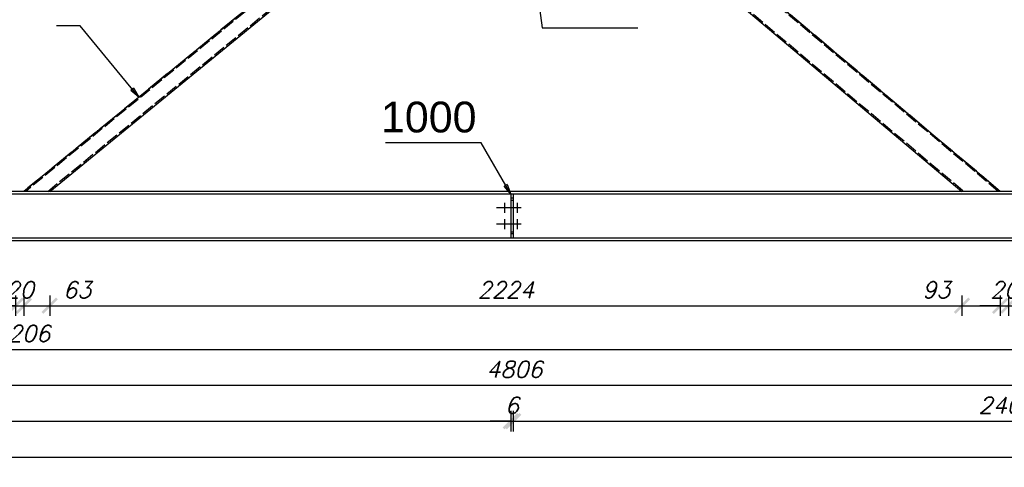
# Model space of a CAD drawing. Header units: millimetres. Extents: x 1814 to 94182, y 11562 to 49454.
# Tile 389 of 656: x 19035 to 19275, y 28728 to 28837. Entities that reach past the tile are written whole.
import ezdxf

# ---------------------------------------------------------------- set-up
doc = ezdxf.new("R2010")
doc.units = ezdxf.units.MM
doc.linetypes.add('ACAD_ISO02W100', pattern=[15, 12, -3])
doc.linetypes.add('ACAD_ISO04W100', pattern=[30, 24, -3, 0, -3])
doc.layers.add('wymiar', color=135, linetype='Continuous', lineweight=9)
doc.styles.add('ARIAL', font='arial.ttf')
doc.styles.add('WYMIARY', font='simplex.shx', dxfattribs={"oblique": 15})
doc.dimstyles.new('1-25', dxfattribs={"dimscale": 25, "dimtxt": 0.16, "dimasz": 0.2, "dimexe": 0.1, "dimexo": 0.1, "dimgap": 0.075, "dimtad": 1, "dimdec": 0, "dimlfac": 10, "dimrnd": 0.01, "dimzin": 9, "dimtxsty": 'WYMIARY', "dimblk": 'ARCHTICK', "dimcen": 0.2, "dimdle": 0.15, "dimadec": 1, "dimazin": 1, "dimtfac": 1, "dimtdec": 0, "dimtix": 1, "dimtmove": 2, "dimatfit": 3, "dimldrblk": 'ARCHTICK', "dimfxl": 0, "dimarcsym": 0})

# ---------------------------------------------------------------- blocks, each defined once
blk = doc.blocks.new('_ARCHTICK')
at = {"color": 0, "linetype": 'ByBlock', "lineweight": -2}
blk.add_solid([(0.398, 0.309), (0.309, 0.398), (-0.309, -0.398), (-0.398, -0.309)], dxfattribs=at)
blk = doc.blocks.new('*D865')
at = {"layer": 'Defpoints', "color": 0}
for p in [(19027.79, 28795.44), (19034.31, 28795.44), (19034.31, 28767.55)]:
    blk.add_point(p, dxfattribs=at)
at = {"layer": 'wymiar', "color": 0, "lineweight": -2}
for p, q in [((19027.79, 28770.05), (19027.79, 28765.05)), ((19034.31, 28770.05), (19034.31, 28765.05)), ((19024.04, 28767.55), (19038.06, 28767.55))]:
    blk.add_line(p, q, dxfattribs=at)
at = {"layer": 'wymiar', "color": 0, "lineweight": -2, "xscale": 5, "yscale": 5, "zscale": 5, "rotation": 180}
blk.add_blockref('_ARCHTICK', (19027.79, 28767.55), dxfattribs=at)
at = {"layer": 'wymiar', "color": 0, "lineweight": -2, "xscale": 5, "yscale": 5, "zscale": 5}
blk.add_blockref('_ARCHTICK', (19034.31, 28767.55), dxfattribs=at)
at = {"layer": 'wymiar', "color": 0, "insert": (19022.94, 28771.42), "char_height": 4, "attachment_point": 5, "style": 'WYMIARY'}
blk.add_mtext('65', dxfattribs=at)
blk = doc.blocks.new('*D866')
at = {"layer": 'Defpoints', "color": 0}
for p in [(19034.31, 28795.44), (19036.31, 28795.44), (19036.31, 28767.55)]:
    blk.add_point(p, dxfattribs=at)
at = {"layer": 'wymiar', "color": 0, "lineweight": -2}
for p, q in [((19034.31, 28770.05), (19034.31, 28765.05)), ((19036.31, 28770.05), (19036.31, 28765.05)), ((19034.31, 28767.55), (19029.31, 28767.55)), ((19034.31, 28767.55), (19036.31, 28767.55)), ((19036.31, 28767.55), (19041.31, 28767.55))]:
    blk.add_line(p, q, dxfattribs=at)
at = {"layer": 'wymiar', "color": 0, "lineweight": -2, "xscale": 5, "yscale": 5, "zscale": 5}
blk.add_blockref('_ARCHTICK', (19034.31, 28767.55), dxfattribs=at)
at = {"layer": 'wymiar', "color": 0, "lineweight": -2, "xscale": 5, "yscale": 5, "zscale": 5, "rotation": 180}
blk.add_blockref('_ARCHTICK', (19036.31, 28767.55), dxfattribs=at)
at = {"layer": 'wymiar', "color": 0, "insert": (19035.31, 28771.42), "char_height": 4, "attachment_point": 5, "style": 'WYMIARY'}
blk.add_mtext('20', dxfattribs=at)
blk = doc.blocks.new('*D841')
at = {"layer": 'Defpoints', "color": 0}
for p in [(19036.31, 28795.44), (19042.63, 28795.44), (19042.63, 28767.55)]:
    blk.add_point(p, dxfattribs=at)
at = {"layer": 'wymiar', "color": 0, "lineweight": -2}
for p, q in [((19036.31, 28770.05), (19036.31, 28765.05)), ((19042.63, 28770.05), (19042.63, 28765.05)), ((19032.56, 28767.55), (19046.38, 28767.55))]:
    blk.add_line(p, q, dxfattribs=at)
at = {"layer": 'wymiar', "color": 0, "lineweight": -2, "xscale": 5, "yscale": 5, "zscale": 5, "rotation": 180}
blk.add_blockref('_ARCHTICK', (19036.31, 28767.55), dxfattribs=at)
at = {"layer": 'wymiar', "color": 0, "lineweight": -2, "xscale": 5, "yscale": 5, "zscale": 5}
blk.add_blockref('_ARCHTICK', (19042.63, 28767.55), dxfattribs=at)
at = {"layer": 'wymiar', "color": 0, "insert": (19049.32, 28771.42), "char_height": 4, "attachment_point": 5, "style": 'WYMIARY'}
blk.add_mtext('63', dxfattribs=at)
blk = doc.blocks.new('*D842')
at = {"layer": 'Defpoints', "color": 0}
for p in [(19042.63, 28795.44), (19264.99, 28795.44), (19264.99, 28767.55)]:
    blk.add_point(p, dxfattribs=at)
at = {"layer": 'wymiar', "color": 0, "lineweight": -2}
for p, q in [((19042.63, 28770.05), (19042.63, 28765.05)), ((19264.99, 28770.05), (19264.99, 28765.05)), ((19038.88, 28767.55), (19268.74, 28767.55))]:
    blk.add_line(p, q, dxfattribs=at)
at = {"layer": 'wymiar', "color": 0, "lineweight": -2, "xscale": 5, "yscale": 5, "zscale": 5, "rotation": 180}
blk.add_blockref('_ARCHTICK', (19042.63, 28767.55), dxfattribs=at)
at = {"layer": 'wymiar', "color": 0, "lineweight": -2, "xscale": 5, "yscale": 5, "zscale": 5}
blk.add_blockref('_ARCHTICK', (19264.99, 28767.55), dxfattribs=at)
at = {"layer": 'wymiar', "color": 0, "insert": (19153.81, 28771.42), "char_height": 4, "attachment_point": 5, "style": 'WYMIARY'}
blk.add_mtext('2224', dxfattribs=at)
blk = doc.blocks.new('*D843')
at = {"layer": 'Defpoints', "color": 0}
for p in [(19264.99, 28795.44), (19274.31, 28795.44), (19274.31, 28767.55)]:
    blk.add_point(p, dxfattribs=at)
at = {"layer": 'wymiar', "color": 0, "lineweight": -2}
for p, q in [((19264.99, 28770.05), (19264.99, 28765.05)), ((19274.31, 28770.05), (19274.31, 28765.05)), ((19261.24, 28767.55), (19278.06, 28767.55))]:
    blk.add_line(p, q, dxfattribs=at)
at = {"layer": 'wymiar', "color": 0, "lineweight": -2, "xscale": 5, "yscale": 5, "zscale": 5, "rotation": 180}
blk.add_blockref('_ARCHTICK', (19264.99, 28767.55), dxfattribs=at)
at = {"layer": 'wymiar', "color": 0, "lineweight": -2, "xscale": 5, "yscale": 5, "zscale": 5}
blk.add_blockref('_ARCHTICK', (19274.31, 28767.55), dxfattribs=at)
at = {"layer": 'wymiar', "color": 0, "insert": (19258.74, 28771.42), "char_height": 4, "attachment_point": 5, "style": 'WYMIARY'}
blk.add_mtext('93', dxfattribs=at)
blk = doc.blocks.new('*D844')
at = {"layer": 'Defpoints', "color": 0}
for p in [(19274.31, 28795.44), (19276.31, 28795.44), (19276.31, 28767.55)]:
    blk.add_point(p, dxfattribs=at)
at = {"layer": 'wymiar', "color": 0, "lineweight": -2}
for p, q in [((19274.31, 28770.05), (19274.31, 28765.05)), ((19276.31, 28770.05), (19276.31, 28765.05)), ((19274.31, 28767.55), (19269.31, 28767.55)), ((19274.31, 28767.55), (19276.31, 28767.55)), ((19276.31, 28767.55), (19281.31, 28767.55))]:
    blk.add_line(p, q, dxfattribs=at)
at = {"layer": 'wymiar', "color": 0, "lineweight": -2, "xscale": 5, "yscale": 5, "zscale": 5}
blk.add_blockref('_ARCHTICK', (19274.31, 28767.55), dxfattribs=at)
at = {"layer": 'wymiar', "color": 0, "lineweight": -2, "xscale": 5, "yscale": 5, "zscale": 5, "rotation": 180}
blk.add_blockref('_ARCHTICK', (19276.31, 28767.55), dxfattribs=at)
at = {"layer": 'wymiar', "color": 0, "insert": (19275.31, 28771.42), "char_height": 4, "attachment_point": 5, "style": 'WYMIARY'}
blk.add_mtext('20', dxfattribs=at)
blk = doc.blocks.new('*D845')
at = {"layer": 'Defpoints', "color": 0}
for p in [(19276.31, 28795.44), (19285.05, 28795.44), (19285.05, 28767.55)]:
    blk.add_point(p, dxfattribs=at)
at = {"layer": 'wymiar', "color": 0, "lineweight": -2}
for p, q in [((19276.31, 28770.05), (19276.31, 28765.05)), ((19285.05, 28770.05), (19285.05, 28765.05)), ((19272.56, 28767.55), (19288.8, 28767.55))]:
    blk.add_line(p, q, dxfattribs=at)
at = {"layer": 'wymiar', "color": 0, "lineweight": -2, "xscale": 5, "yscale": 5, "zscale": 5, "rotation": 180}
blk.add_blockref('_ARCHTICK', (19276.31, 28767.55), dxfattribs=at)
at = {"layer": 'wymiar', "color": 0, "lineweight": -2, "xscale": 5, "yscale": 5, "zscale": 5}
blk.add_blockref('_ARCHTICK', (19285.05, 28767.55), dxfattribs=at)
at = {"layer": 'wymiar', "color": 0, "insert": (19291.66, 28771.42), "char_height": 4, "attachment_point": 5, "style": 'WYMIARY'}
blk.add_mtext('87', dxfattribs=at)
blk = doc.blocks.new('*D851')
at = {"layer": 'Defpoints', "color": 0}
for p in [(18434.46, 28783.44), (19155.01, 28784.18), (19155.01, 28739.41)]:
    blk.add_point(p, dxfattribs=at)
at = {"layer": 'wymiar', "color": 0, "lineweight": -2}
for p, q in [((18434.46, 28741.91), (18434.46, 28736.91)), ((19155.01, 28741.91), (19155.01, 28736.91)), ((18430.71, 28739.41), (19158.76, 28739.41))]:
    blk.add_line(p, q, dxfattribs=at)
at = {"layer": 'wymiar', "color": 0, "lineweight": -2, "xscale": 5, "yscale": 5, "zscale": 5, "rotation": 180}
blk.add_blockref('_ARCHTICK', (18434.46, 28739.41), dxfattribs=at)
at = {"layer": 'wymiar', "color": 0, "lineweight": -2, "xscale": 5, "yscale": 5, "zscale": 5}
blk.add_blockref('_ARCHTICK', (19155.01, 28739.41), dxfattribs=at)
at = {"layer": 'wymiar', "color": 0, "insert": (18794.74, 28743.28), "char_height": 4, "attachment_point": 5, "style": 'WYMIARY'}
blk.add_mtext('7206', dxfattribs=at)
blk = doc.blocks.new('*D834')
at = {"layer": 'Defpoints', "color": 0}
for p in [(18434.46, 28783.44), (19396.16, 28783.44), (19396.16, 28730.66)]:
    blk.add_point(p, dxfattribs=at)
at = {"layer": 'wymiar', "color": 0, "lineweight": -2}
for p, q in [((18434.46, 28733.16), (18434.46, 28728.16)), ((19396.16, 28733.16), (19396.16, 28728.16)), ((18430.71, 28730.66), (19399.91, 28730.66))]:
    blk.add_line(p, q, dxfattribs=at)
at = {"layer": 'wymiar', "color": 0, "lineweight": -2, "xscale": 5, "yscale": 5, "zscale": 5, "rotation": 180}
blk.add_blockref('_ARCHTICK', (18434.46, 28730.66), dxfattribs=at)
at = {"layer": 'wymiar', "color": 0, "lineweight": -2, "xscale": 5, "yscale": 5, "zscale": 5}
blk.add_blockref('_ARCHTICK', (19396.16, 28730.66), dxfattribs=at)
at = {"layer": 'wymiar', "color": 0, "insert": (18915.31, 28734.53), "char_height": 4, "attachment_point": 5, "style": 'WYMIARY'}
blk.add_mtext('9617', dxfattribs=at)
blk = doc.blocks.new('*D836')
at = {"layer": 'Defpoints', "color": 0}
for p in [(18675.61, 28784.18), (19396.16, 28783.44), (19396.16, 28756.91)]:
    blk.add_point(p, dxfattribs=at)
at = {"layer": 'wymiar', "color": 0, "lineweight": -2}
for p, q in [((18675.61, 28759.41), (18675.61, 28754.41)), ((19396.16, 28759.41), (19396.16, 28754.41)), ((18671.86, 28756.91), (19399.91, 28756.91))]:
    blk.add_line(p, q, dxfattribs=at)
at = {"layer": 'wymiar', "color": 0, "lineweight": -2, "xscale": 5, "yscale": 5, "zscale": 5, "rotation": 180}
blk.add_blockref('_ARCHTICK', (18675.61, 28756.91), dxfattribs=at)
at = {"layer": 'wymiar', "color": 0, "lineweight": -2, "xscale": 5, "yscale": 5, "zscale": 5}
blk.add_blockref('_ARCHTICK', (19396.16, 28756.91), dxfattribs=at)
at = {"layer": 'wymiar', "color": 0, "insert": (19035.89, 28760.78), "char_height": 4, "attachment_point": 5, "style": 'WYMIARY'}
blk.add_mtext('7206', dxfattribs=at)
blk = doc.blocks.new('*D846')
at = {"layer": 'Defpoints', "color": 0}
for p in [(18915.61, 28784.18), (19396.16, 28783.44), (19396.16, 28748.16)]:
    blk.add_point(p, dxfattribs=at)
at = {"layer": 'wymiar', "color": 0, "lineweight": -2}
for p, q in [((18915.61, 28750.66), (18915.61, 28745.66)), ((19396.16, 28750.66), (19396.16, 28745.66)), ((18911.86, 28748.16), (19399.91, 28748.16))]:
    blk.add_line(p, q, dxfattribs=at)
at = {"layer": 'wymiar', "color": 0, "lineweight": -2, "xscale": 5, "yscale": 5, "zscale": 5, "rotation": 180}
blk.add_blockref('_ARCHTICK', (18915.61, 28748.16), dxfattribs=at)
at = {"layer": 'wymiar', "color": 0, "lineweight": -2, "xscale": 5, "yscale": 5, "zscale": 5}
blk.add_blockref('_ARCHTICK', (19396.16, 28748.16), dxfattribs=at)
at = {"layer": 'wymiar', "color": 0, "insert": (19155.89, 28752.03), "char_height": 4, "attachment_point": 5, "style": 'WYMIARY'}
blk.add_mtext('4806', dxfattribs=at)
blk = doc.blocks.new('*D847')
at = {"layer": 'Defpoints', "color": 0}
for p in [(19155.01, 28784.18), (19155.61, 28784.18), (19155.61, 28739.41)]:
    blk.add_point(p, dxfattribs=at)
at = {"layer": 'wymiar', "color": 0, "lineweight": -2}
for p, q in [((19155.01, 28741.91), (19155.01, 28736.91)), ((19155.61, 28741.91), (19155.61, 28736.91)), ((19155.01, 28739.41), (19150.01, 28739.41)), ((19155.01, 28739.41), (19155.61, 28739.41)), ((19155.61, 28739.41), (19160.61, 28739.41))]:
    blk.add_line(p, q, dxfattribs=at)
at = {"layer": 'wymiar', "color": 0, "lineweight": -2, "xscale": 5, "yscale": 5, "zscale": 5}
blk.add_blockref('_ARCHTICK', (19155.01, 28739.41), dxfattribs=at)
at = {"layer": 'wymiar', "color": 0, "lineweight": -2, "xscale": 5, "yscale": 5, "zscale": 5, "rotation": 180}
blk.add_blockref('_ARCHTICK', (19155.61, 28739.41), dxfattribs=at)
at = {"layer": 'wymiar', "color": 0, "insert": (19155.31, 28743.28), "char_height": 4, "attachment_point": 5, "style": 'WYMIARY'}
blk.add_mtext('6', dxfattribs=at)
blk = doc.blocks.new('*D848')
at = {"layer": 'Defpoints', "color": 0}
for p in [(19155.61, 28784.18), (19396.16, 28783.44), (19396.16, 28739.41)]:
    blk.add_point(p, dxfattribs=at)
at = {"layer": 'wymiar', "color": 0, "lineweight": -2}
for p, q in [((19155.61, 28741.91), (19155.61, 28736.91)), ((19396.16, 28741.91), (19396.16, 28736.91)), ((19151.86, 28739.41), (19399.91, 28739.41))]:
    blk.add_line(p, q, dxfattribs=at)
at = {"layer": 'wymiar', "color": 0, "lineweight": -2, "xscale": 5, "yscale": 5, "zscale": 5, "rotation": 180}
blk.add_blockref('_ARCHTICK', (19155.61, 28739.41), dxfattribs=at)
at = {"layer": 'wymiar', "color": 0, "lineweight": -2, "xscale": 5, "yscale": 5, "zscale": 5}
blk.add_blockref('_ARCHTICK', (19396.16, 28739.41), dxfattribs=at)
at = {"layer": 'wymiar', "color": 0, "insert": (19275.89, 28743.28), "char_height": 4, "attachment_point": 5, "style": 'WYMIARY'}
blk.add_mtext('2406', dxfattribs=at)

msp = doc.modelspace()

# ---------------------------------------------------------------- linework, layer by layer
at = {"color": 145, "linetype": 'Continuous', "ltscale": 0.25}
for p, q in [((19147.811, 28886.739), (19036.311, 28795.437)), ((19042.625, 28795.437), (19154.283, 28886.868)), ((19156.31, 28886.909), (19264.993, 28795.437)), ((19274.311, 28795.437), (19165.411, 28887.091)), ((19396.161, 28795.437), (18434.461, 28795.437)), ((18915.611, 28794.807), (19155.011, 28794.807)), ((19155.011, 28794.807), (19155.611, 28794.807)), ((19155.011, 28794.807), (19155.011, 28794.693)), ((19155.011, 28794.693), (19155.011, 28794.368)), ((19155.011, 28794.368), (19155.011, 28793.881)), ((19155.011, 28793.881), (19155.011, 28793.307)), ((19155.011, 28793.307), (19155.611, 28793.307)), ((19155.011, 28793.307), (19155.011, 28785.567)), ((19155.611, 28794.807), (19155.611, 28794.693)), ((19155.611, 28794.807), (19396.161, 28794.807)), ((19155.611, 28794.693), (19155.611, 28794.368)), ((19155.611, 28794.368), (19155.611, 28793.881)), ((19155.611, 28793.881), (19155.611, 28793.307)), ((19155.611, 28793.307), (19155.611, 28785.567)), ((18434.461, 28783.437), (19396.161, 28783.437)), ((18915.611, 28784.067), (19155.011, 28784.067)), ((19155.011, 28785.567), (19155.611, 28785.567)), ((19155.011, 28785.567), (19155.011, 28784.993)), ((19155.011, 28784.993), (19155.011, 28784.507)), ((19155.011, 28784.507), (19155.011, 28784.182)), ((19155.011, 28784.182), (19155.011, 28784.067)), ((19155.011, 28784.067), (19155.611, 28784.067)), ((19155.611, 28785.567), (19155.611, 28784.993)), ((19155.611, 28784.993), (19155.611, 28784.507)), ((19155.611, 28784.507), (19155.611, 28784.182)), ((19155.611, 28784.182), (19155.611, 28784.067)), ((19155.611, 28784.067), (19396.161, 28784.067))]:
    msp.add_line(p, q, dxfattribs=at)
at = {"color": 10, "linetype": 'ACAD_ISO04W100', "ltscale": 0.25}
for p, q in [((19147.811, 28886.739), (19036.311, 28795.437)), ((19274.311, 28795.437), (19165.411, 28887.091)), ((19157.564, 28791.437), (19151.159, 28791.437)), ((19153.459, 28792.637), (19153.459, 28790.237)), ((19153.459, 28791.437), (19153.459, 28791.437)), ((19156.564, 28792.637), (19156.564, 28790.237)), ((19156.564, 28791.437), (19156.564, 28791.437)), ((19153.459, 28788.637), (19153.459, 28786.237)), ((19156.564, 28788.637), (19156.564, 28786.237)), ((19157.564, 28787.437), (19151.159, 28787.437)), ((19153.459, 28787.437), (19153.459, 28787.437)), ((19156.564, 28787.437), (19156.564, 28787.437)), ((18432.961, 28783.437), (19397.661, 28783.437))]:
    msp.add_line(p, q, dxfattribs=at)
at = {"color": 84, "linetype": 'ACAD_ISO02W100', "ltscale": 0.25}
for p, q in [((19148.297, 28886.748), (19036.785, 28795.437)), ((19042.152, 28795.437), (19153.798, 28886.858)), ((19156.765, 28886.918), (19265.459, 28795.437)), ((19273.845, 28795.437), (19164.956, 28887.082)), ((19155.611, 28793.807), (19155.011, 28793.807)), ((19155.611, 28785.067), (19155.011, 28785.067))]:
    msp.add_line(p, q, dxfattribs=at)
at = {"color": 0, "linetype": 'ByBlock', "lineweight": -2}
for p, q in [((19063.082, 28820.59, -426.676), (19062.437, 28820.062, -426.676)), ((19064.344, 28818.391, -426.676), (19062.437, 28820.062, -426.676)), ((19063.082, 28820.59, -426.676), (19064.344, 28818.391, -426.676)), ((19154.129, 28797.126, -420.456), (19153.406, 28796.712, -420.456)), ((19155.011, 28794.75, -420.456), (19153.406, 28796.712, -420.456)), ((19154.129, 28797.126, -420.456), (19155.011, 28794.75, -420.456))]:
    msp.add_line(p, q, dxfattribs=at)
at = {"color": 7}
for points in [[(19155.61, 28887.582), (19162.704, 28835.296), (19186.012, 28835.296)], [(19064.344, 28818.391), (19050.079, 28835.812), (19044.252, 28835.812)], [(19155.011, 28794.75), (19147.811, 28807.307), (19124.503, 28807.307)]]:
    msp.add_lwpolyline(points, dxfattribs=at)

# ---------------------------------------------------------------- texts
at = {"color": 7, "style": 'ARIAL'}
msp.add_text('1000', height=7.5, dxfattribs=at).set_placement((19123.362, 28809.807))

# ---------------------------------------------------------------- dimensions: what is measured, and where the dimension line sits
at = {"layer": 'wymiar'}
for base, p1, p2, picture, middle in [((19034.311, 28767.546), (19027.794, 28795.437), (19034.311, 28795.437), '*D865', (19022.936, 28771.421)), ((19042.625, 28767.546), (19036.312, 28795.437), (19042.625, 28795.437), '*D841', (19049.324, 28771.421)), ((19274.311, 28767.546), (19264.994, 28795.437), (19274.311, 28795.437), '*D843', (19258.736, 28771.421)), ((19285.046, 28767.546), (19276.311, 28795.437), (19285.046, 28795.437), '*D845', (19291.659, 28771.421))]:
    dim = msp.add_linear_dim(base=base, p1=p1, p2=p2, dimstyle='1-25', dxfattribs=at)
    dim.commit()
    dim.dimension.update_dxf_attribs({"geometry": picture, "text_midpoint": middle, "dimtype": 160})
for base, p1, p2, picture, middle in [((19036.312, 28767.546), (19034.311, 28795.437), (19036.312, 28795.437), '*D866', (19035.311, 28771.421)), ((19264.994, 28767.546), (19042.625, 28795.437), (19264.994, 28795.437), '*D842', (19153.809, 28771.421)), ((19276.311, 28767.546), (19274.311, 28795.437), (19276.311, 28795.437), '*D844', (19275.311, 28771.421)), ((19155.011, 28739.41), (18434.462, 28783.437), (19155.011, 28784.182), '*D851', (18794.737, 28743.285)), ((19396.161, 28730.66), (18434.462, 28783.437), (19396.161, 28783.437), '*D834', (18915.312, 28734.535)), ((19396.16147, 28756.909819), (18675.611468, 28784.181561), (19396.16147, 28783.437381), '*D836', (19035.886469, 28760.784819)), ((19396.16147, 28748.159819), (18915.611469, 28784.181561), (19396.16147, 28783.437381), '*D846', (19155.886469, 28752.034819)), ((19155.611, 28739.41), (19155.011, 28784.182), (19155.611, 28784.182), '*D847', (19155.311, 28743.285)), ((19396.1614, 28739.4098), (19155.6115, 28784.1816), (19396.1614, 28783.4374), '*D848', (19275.8864, 28743.2848))]:
    dim = msp.add_linear_dim(base=base, p1=p1, p2=p2, dimstyle='1-25', dxfattribs=at)
    dim.commit()
    dim.dimension.update_dxf_attribs({"geometry": picture, "text_midpoint": middle})

doc.saveas('drawing.dxf')
